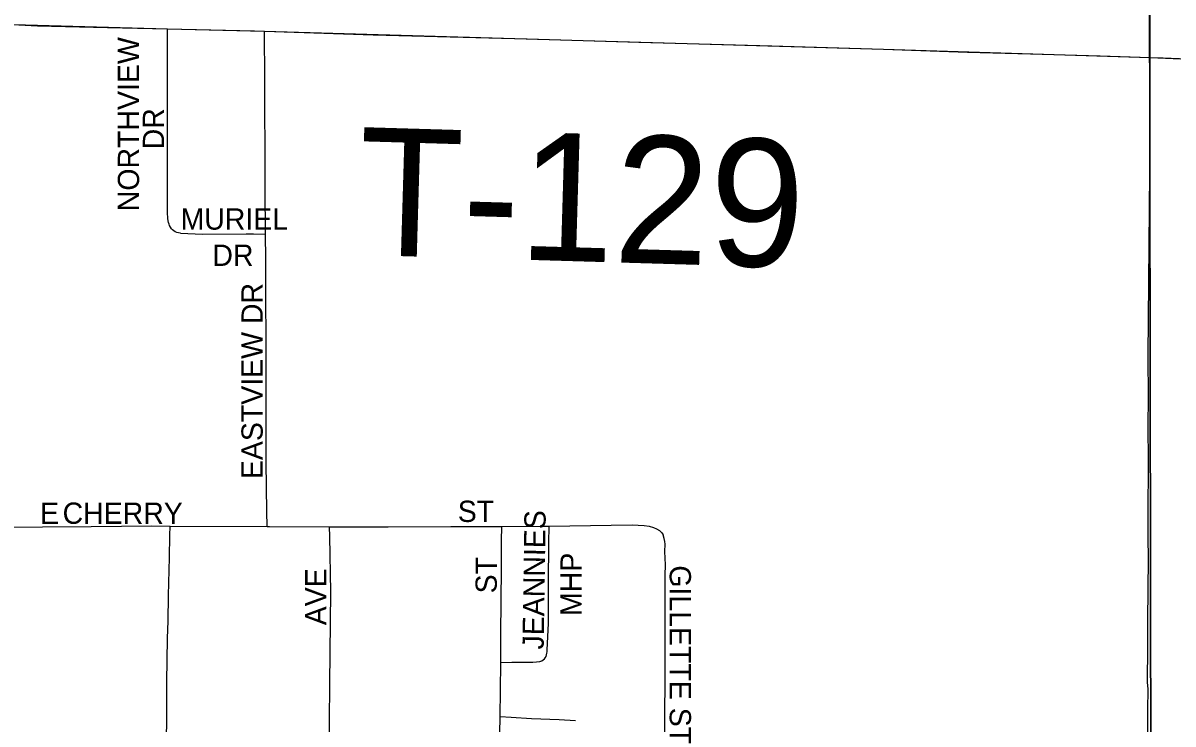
# Model space of a CAD drawing. Extents: x 1443599 to 1910620, y 1028088 to 1361369.
# Drawn here: x 1644071 to 1646772, y 1162601 to 1164247 of the extents above; entities that cross this region are included whole.
import ezdxf

# ---------------------------------------------------------------- set-up
doc = ezdxf.new("R2010")
doc.units = 0
for name, color, linetype in [('GM_X_City_Street', 7, 'Continuous'), ('GM_X_City_Street_Text', 7, 'Continuous'), ('GM_X_Corporation', 7, 'Continuous'), ('GM_X_Section', 7, 'Continuous'), ('GM_X_Township_Road', 7, 'Continuous'), ('GM_X_Township_Road_Text', 7, 'Continuous')]:
    doc.layers.add(name, color=color, linetype=linetype)

msp = doc.modelspace()

# ---------------------------------------------------------------- linework, layer by layer
at = {"layer": 'GM_X_City_Street'}
for points in [[(1644440.9, 1163753.6), (1644435.7, 1163754.5), (1644432.1, 1163755.6), (1644428.4, 1163757.2), (1644425.1, 1163759.1), (1644422.1, 1163761.6), (1644419.7, 1163764.2), (1644417.2, 1163767.6), (1644415.1, 1163771.5), (1644413.8, 1163775.1), (1644412.7, 1163779), (1644411.2, 1163787.1), (1644409.8, 1163803.4), (1644410, 1163834.8), (1644410.1, 1163853.9), (1644410.1, 1164052.7), (1644410, 1164083.3), (1644410, 1164125.7), (1644409.9, 1164168.9), (1644409.8, 1164216.7), (1644409.8, 1164233.4)], [(1644640.5, 1163751.4), (1644639.5, 1163857.4), (1644638.8, 1164137.4), (1644638.2, 1164203.3), (1644638, 1164227.9)], [(1646710.3, 1162467.7), (1646712.7, 1162552), (1646712.9, 1162601.4), (1646713.4, 1162634.1), (1646713.5, 1162683.7), (1646712.5, 1162698.9), (1646712.1, 1162712.7), (1646713, 1162768.4), (1646713.1, 1162844.2), (1646714.7, 1162988.8), (1646713.9, 1163039.8), (1646713.5, 1163054.9), (1646714, 1163088.4), (1646714.4, 1163218.8), (1646713.8, 1163301.2), (1646714.7, 1163366.9), (1646714, 1163465.7), (1646716.8, 1163811.4), (1646718.6, 1163975.9), (1646718.7, 1164166.6)], [(1644440.9, 1163753.6), (1644492.2, 1163751.5), (1644594.8, 1163752.3), (1644611.9, 1163751.9), (1644640.5, 1163751.4)], [(1644644.2, 1163065.1), (1644643.7, 1163100), (1644642.1, 1163215.2), (1644641.8, 1163412.8), (1644641.1, 1163692.8), (1644640.5, 1163751.4)], [(1644001.2, 1163063.4), (1644230.7, 1163064.8), (1644373.5, 1163066.4), (1644416.3, 1163066.2)], [(1644407.5, 1162532.9), (1644407.8, 1162568.5), (1644408.2, 1162609.1), (1644408.6, 1162655.5), (1644408.9, 1162701.2), (1644409.3, 1162750.1), (1644410.5, 1162802.5), (1644411.4, 1162842.9), (1644412.7, 1162903.3), (1644414.7, 1162992.1), (1644415.8, 1163044.1), (1644416.3, 1163066.2)], [(1644416.3, 1163066.2), (1644644.2, 1163065.1)], [(1644644.2, 1163065.1), (1644650.1, 1163065.1), (1644791, 1163064.5)], [(1644791, 1163064.5), (1644928.5, 1163064), (1645075.8, 1163065), (1645195.3, 1163065.4)], [(1644791.7, 1162525.2), (1644791, 1162605.5), (1644791.8, 1162696.2), (1644793.7, 1162911.3), (1644791.4, 1163041.3), (1644791, 1163064.5)], [(1645192.9, 1162746), (1645219.2, 1162746.2), (1645268.2, 1162746.6), (1645276.8, 1162747.2), (1645284.4, 1162748.4), (1645287.3, 1162749), (1645289.5, 1162749.8), (1645292.9, 1162751.8), (1645295.7, 1162754.1), (1645297.6, 1162756.6), (1645299.3, 1162760), (1645300.5, 1162763.8), (1645301.4, 1162767.5), (1645302.1, 1162770.9), (1645302.3, 1162774.6), (1645304.9, 1162838.4), (1645304.8, 1162932), (1645306.1, 1163026.7), (1645306.6, 1163066)], [(1645192.9, 1162746), (1645193, 1162770), (1645193.3, 1162804.2), (1645193.5, 1162835.4), (1645193.7, 1162866.6), (1645194.1, 1162907.6), (1645194.4, 1162949.5), (1645194.6, 1162983.7), (1645195, 1163031.1), (1645195.3, 1163065.4)], [(1645195.3, 1163065.4), (1645288.7, 1163065.8), (1645306.6, 1163066)], [(1645306.6, 1163066), (1645452.4, 1163067.8), (1645501.5, 1163068.6), (1645529.6, 1163067.4), (1645541.4, 1163065.6), (1645551.8, 1163062.8), (1645558.9, 1163059.6), (1645565.7, 1163055.6), (1645571.1, 1163050.3), (1645574.3, 1163045.3)], [(1645577.1, 1162502.1), (1645578.6, 1162588.7), (1645578.7, 1162632.8), (1645578.9, 1162692.9), (1645579.1, 1162751.4), (1645579.2, 1162803.9), (1645579.4, 1162859.8), (1645579.5, 1162909.7), (1645579.6, 1162950.4), (1645579.7, 1162974.8), (1645578.6, 1163006), (1645578.9, 1163023.2), (1645578.5, 1163030), (1645577.1, 1163036.7), (1645574.3, 1163045.3)], [(1645191.5, 1162618.8), (1645192.7, 1162680.2), (1645192.9, 1162746)], [(1645189.9, 1162515.3), (1645189.9, 1162540.1), (1645191.5, 1162618.8)], [(1645191.5, 1162618.8), (1645217.5, 1162617.1), (1645265.6, 1162614), (1645330.1, 1162611.6), (1645368.7, 1162609.4)]]:
    msp.add_lwpolyline(points, dxfattribs=at)
at = {"layer": 'GM_X_Corporation'}
msp.add_lwpolyline([(1643993.1, 1164245), (1644409.8, 1164233.4), (1644638, 1164227.9), (1645386.2, 1164206.4), (1646092.5, 1164185.7), (1646718.7, 1164166.6), (1648028.1, 1164109.4)], dxfattribs=at)
at = {"layer": 'GM_X_Section'}
for points in [[(1646713, 1166800), (1646721.6, 1161506.3), (1641296.4, 1161695.5), (1641287.7, 1166981.2)], [(1652035.8, 1166584.2), (1652031.5, 1166558.2), (1652006.2, 1161276.9), (1648099.8, 1161492.2), (1646721.6, 1161506.3), (1646713, 1166800), (1649601.7, 1166636.1)]]:
    msp.add_lwpolyline(points, close=True, dxfattribs=at)
at = {"layer": 'GM_X_Township_Road'}
for points in [[(1646718.7, 1164166.6), (1646718.7, 1164193.1), (1646719.4, 1164444.4), (1646718.9, 1164657.8), (1646720.9, 1165855.8), (1646720.8, 1166134.8), (1646720.4, 1166381.1), (1646722.6, 1166561.5), (1646723.9, 1166804.3)], [(1643993.1, 1164245), (1644046.2, 1164243.6), (1644105.1, 1164240.8), (1644269.3, 1164236.6), (1644409.8, 1164233.4)], [(1644409.8, 1164233.4), (1644614.2, 1164228.7), (1644638, 1164227.9)], [(1644638, 1164227.9), (1644893.5, 1164219.8), (1645254.8, 1164209.8), (1645386.2, 1164206.4), (1645517.6, 1164202.7), (1645829.6, 1164193.5), (1646092.4, 1164185.7), (1646289.6, 1164179.1), (1646437.2, 1164174.8), (1646600.9, 1164170.1), (1646718.7, 1164166.6)], [(1646718.7, 1164166.6), (1646749, 1164165.7), (1646863.6, 1164160.7), (1647044.3, 1164152.1), (1647290.2, 1164143.1), (1647618.4, 1164126.6), (1647766.2, 1164121.2), (1648028.1, 1164109.4)]]:
    msp.add_lwpolyline(points, dxfattribs=at)

# ---------------------------------------------------------------- texts
at = {"layer": 'GM_X_City_Street_Text'}
for s, rotation, p in [('NORTHVIEW', 90, (1644343.4, 1163805.4)), ('DR', 90, (1644402.1, 1163950.7)), ('MURIEL', 0, (1644440.8, 1163762.1)), ('DR', 0, (1644515.6, 1163677)), ('EASTVIEW DR', 90, (1644633.8, 1163176.3)), ('E', 0, (1644110.8, 1163071.2)), ('CHERRY', 0, (1644163.7, 1163071.3)), ('ST', 0, (1645092, 1163075.7)), ('JEANNIES', 89.1179, (1645293.8, 1162776)), ('MHP', 90, (1645383.3, 1162855.1)), ('ST', 90, (1645183.8, 1162907.9)), ('GILLETTE ST', 270, (1645589.8, 1162973.9)), ('AVE', 90, (1644783.5, 1162833.1))]:
    msp.add_text(s, height=50, rotation=rotation, dxfattribs=at).set_placement(p)
at = {"layer": 'GM_X_Township_Road_Text'}
msp.add_text('T-129', height=300, rotation=358.3165, dxfattribs=at).set_placement((1644854.7, 1163703))

doc.saveas('drawing.dxf')
